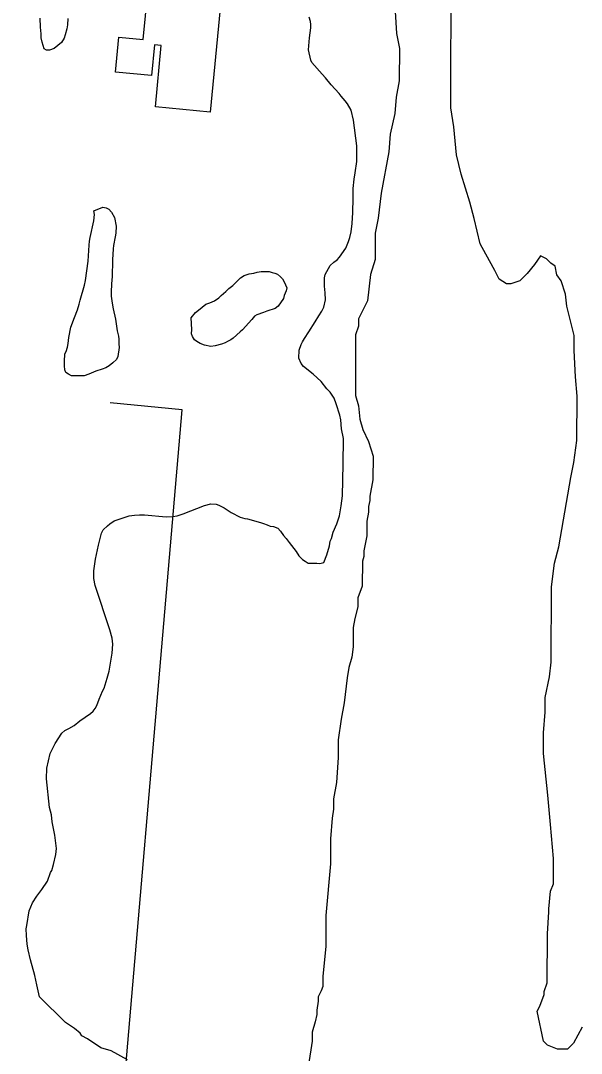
# Model space of a CAD drawing. Extents: x 3219052 to 3256913, y 800770 to 826146.
# Drawn here: x 3232054 to 3232475, y 809554 to 810328 of the extents above; entities that cross this region are included whole.
import ezdxf

# ---------------------------------------------------------------- set-up
doc = ezdxf.new("R2010")
doc.units = 0
for name, color, linetype in [('V-BLDG-OTLN', 7, 'Continuous'), ('V-SITE-VEGE', 7, 'Continuous'), ('V-TOPO-SHOR', 7, 'Continuous')]:
    doc.layers.add(name, color=color, linetype=linetype)

msp = doc.modelspace()

# ---------------------------------------------------------------- linework, layer by layer
at = {"layer": 'V-BLDG-OTLN'}
msp.add_lwpolyline([(3232218.18, 810387.95), (3232213.21, 810336.58), (3232203.75, 810337.5), (3232196.24, 810259.76), (3232155.03, 810263.75), (3232159.47, 810309.71), (3232154.44, 810310.2), (3232152.22, 810287.24), (3232125.23, 810289.85), (3232127.76, 810316.07), (3232145.93, 810314.31), (3232149.39, 810350.05), (3232148.01, 810350.18), (3232150.89, 810380.04), (3232158.54, 810379.3), (3232159.93, 810393.58)], close=True, dxfattribs=at)
at = {"layer": 'V-SITE-VEGE'}
for points in [[(3232475.07, 809573.58), (3232468.57, 809561.58), (3232464.08, 809557.09), (3232456.6, 809557.09), (3232449.11, 809560.09), (3232446.12, 809563.08), (3232441.35, 809585.71), (3232443.38, 809589.23), (3232446.73, 809598.08), (3232446.73, 809600.3), (3232448.97, 809606.94), (3232449.08, 809643.51), (3232450.24, 809660.13), (3232450.25, 809662.34), (3232451.4, 809675.64), (3232453.63, 809681.17), (3232453.68, 809700.01), (3232451.54, 809725.5), (3232449.39, 809747.67), (3232446.16, 809778.7), (3232446.21, 809794.21), (3232447.36, 809809.73), (3232447.4, 809820.81), (3232450.77, 809836.31), (3232451.91, 809847.39), (3232452.08, 809903.9), (3232454.35, 809921.62), (3232457.71, 809933.8), (3232463.35, 809967.02), (3232466.73, 809985.85), (3232468.98, 809996.93), (3232471.25, 810013.54), (3232471.34, 810046.78), (3232470.28, 810061.19), (3232469.23, 810081.14), (3232469.27, 810092.22), (3232463.79, 810114.4), (3232462.71, 810123.27), (3232459.42, 810133.25), (3232456.1, 810137.69), (3232455.02, 810144.34), (3232451.7, 810146.57), (3232448.39, 810149.9), (3232443.96, 810152.13), (3232439.51, 810145.5), (3232433.95, 810138.86), (3232428.39, 810133.34), (3232421.73, 810131.14), (3232418.41, 810131.15), (3232412.88, 810134.49), (3232409.58, 810141.16), (3232402.96, 810153.36), (3232398.56, 810161.13), (3232394.18, 810179.98), (3232390.89, 810192.18), (3232384.31, 810213.25), (3232381.02, 810227.67), (3232378.88, 810248.73), (3232376.7, 810263.14), (3232377.01, 810366.19)], [(3232334.81, 810335.29), (3232335.87, 810318.67)], [(3232089.41, 810330.04), (3232089.11, 810325.2), (3232088.53, 810322.36), (3232087.38, 810317.81), (3232086.52, 810315.25), (3232084.52, 810312.13), (3232079.1, 810307.6), (3232075.68, 810306.18), (3232073.41, 810306.19), (3232071.7, 810307.33), (3232070.01, 810312.18), (3232069.45, 810315.59), (3232069.46, 810318.43), (3232068.91, 810323.56), (3232068.65, 810330.38)], [(3232175.88, 809958.56), (3232191.83, 809964.77), (3232196.66, 809966.18), (3232200.65, 809965.88), (3232202.63, 809965.02), (3232206.61, 809963.02), (3232212.01, 809959.59), (3232218.54, 809956.15), (3232222.23, 809955), (3232224.22, 809954.71), (3232233.89, 809952.12), (3232236.16, 809951.26), (3232239, 809950.4), (3232241.27, 809949.26), (3232243.54, 809948.96), (3232246.96, 809947.82), (3232248.94, 809945.54), (3232251.21, 809942.4), (3232253.19, 809940.12), (3232255.46, 809936.98), (3232260.56, 809930.42), (3232262.54, 809927), (3232265.37, 809924.43), (3232267.36, 809923.01), (3232269.63, 809921.58), (3232276.17, 809921.56), (3232278.45, 809921.27), (3232281.3, 809922.11), (3232283.59, 809927.79), (3232285.6, 809934.61), (3232286.18, 809938.03), (3232287.04, 809940.01), (3232288.48, 809944.84), (3232291.06, 809951.1), (3232293.07, 809957.06), (3232294.51, 809964.46), (3232295.39, 809972.13), (3232296.03, 809995.74), (3232296.09, 810015.08), (3232294.69, 810022.2), (3232294.14, 810029.02), (3232293.3, 810032.44), (3232290.76, 810040.98), (3232289.07, 810045.26), (3232286.24, 810049.81), (3232283.69, 810052.38), (3232279.44, 810057.8), (3232273.48, 810063.22), (3232266.1, 810068.93), (3232264.4, 810071.21), (3232262.71, 810075.2), (3232263.01, 810081.18), (3232264.45, 810085.44), (3232265.31, 810087.43), (3232267.02, 810089.98), (3232270.17, 810095.09), (3232275.02, 810102.47), (3232277.6, 810107.01), (3232279.89, 810110.42), (3232281.32, 810113.55), (3232282.75, 810118.95), (3232282.49, 810124.35), (3232281.93, 810129.19), (3232281.95, 810135.45), (3232282.53, 810138.01), (3232286.25, 810144.82), (3232288.81, 810147.37), (3232291.38, 810149.07), (3232293.09, 810151.06), (3232297.95, 810157.87), (3232299.96, 810162.7), (3232300.82, 810165.83), (3232301.97, 810170.09), (3232302.56, 810176.34), (3232303.15, 810184.59), (3232303.47, 810195.4), (3232303.49, 810202.51), (3232304.08, 810209.62), (3232304.95, 810214.17), (3232306.12, 810222.7), (3232306.15, 810234.65), (3232303.65, 810253.71), (3232301.96, 810261.4), (3232299.14, 810265.96), (3232297.44, 810268.23), (3232294.32, 810271.66), (3232292.9, 810273.66), (3232286.95, 810280.22), (3232282.7, 810285.64), (3232280.15, 810288.2), (3232272.49, 810297.04), (3232271.65, 810298.75), (3232269.96, 810306.44), (3232270.56, 810315.54), (3232271.72, 810322.93), (3232271.73, 810325.49), (3232271.45, 810327.77), (3232270.32, 810330.9)], [(3232335.87, 810318.67), (3232338.05, 810307.58), (3232337.98, 810283.2), (3232335.73, 810271.02), (3232334.58, 810258.83), (3232331.21, 810243.33), (3232330.06, 810230.04), (3232324.43, 810199.03), (3232322.15, 810180.2), (3232319.91, 810169.12), (3232319.85, 810149.18), (3232316.49, 810138.11), (3232314.21, 810118.17), (3232307.52, 810104.89), (3232307.51, 810099.35), (3232305.27, 810092.71), (3232305.14, 810047.28), (3232307.33, 810039.52), (3232308.41, 810029.54), (3232310.6, 810021.78), (3232315.01, 810012.9), (3232318.29, 810001.81), (3232318.24, 809984.08), (3232315.99, 809971.9), (3232315.98, 809968.58), (3232314.86, 809964.15), (3232314.84, 809959.71), (3232313.72, 809953.07), (3232313.69, 809941.99), (3232311.43, 809930.91), (3232311.42, 809926.48), (3232310.3, 809923.16), (3232310.25, 809904.32), (3232306.9, 809895.47), (3232306.88, 809888.82), (3232304.63, 809879.96), (3232303.5, 809873.32), (3232303.46, 809858.91), (3232302.33, 809851.16), (3232300.09, 809843.41), (3232298.96, 809835.66), (3232296.69, 809816.83), (3232294.43, 809804.64), (3232292.17, 809789.14), (3232292.13, 809775.84), (3232290.97, 809757.01), (3232288.72, 809744.82), (3232288.69, 809737.07), (3232287.56, 809730.42), (3232286.41, 809714.92), (3232286.35, 809696.08), (3232282.91, 809657.3), (3232282.84, 809634.04), (3232280.56, 809611.88), (3232280.54, 809604.13), (3232279.42, 809600.8), (3232277.19, 809596.38), (3232277.18, 809593.05), (3232276.05, 809586.41), (3232276.04, 809583.08), (3232274.92, 809577.55), (3232272.68, 809569.8), (3232272.66, 809563.15), (3232271.53, 809556.5), (3232268.14, 809534.35)], [(3232134.1, 809549.16), (3232121.94, 809555.84), (3232114.19, 809558.08), (3232104.23, 809564.76), (3232099.81, 809566.99), (3232098.71, 809569.21), (3232094.29, 809572.55), (3232087.65, 809577), (3232068.09, 809596.22), (3232066.13, 809605.33), (3232064.73, 809612.44), (3232061.35, 809624.11), (3232059.67, 809631.52), (3232058.83, 809635.79), (3232058.28, 809642.33), (3232058.01, 809647.45), (3232058.58, 809649.72), (3232060.33, 809660.81), (3232062.9, 809666.78), (3232066.05, 809671.89), (3232069.76, 809676.71), (3232074.05, 809682.96), (3232076.34, 809689.49), (3232077.48, 809691.2), (3232078.64, 809695.46), (3232080.37, 809703.13), (3232080.95, 809707.68), (3232079.56, 809717.64), (3232077.6, 809727.6), (3232077.04, 809732.73), (3232075.64, 809738.42), (3232073.43, 809759.76), (3232073.74, 809767.72), (3232076.05, 809778.81), (3232079.77, 809786.2), (3232084.92, 809794.14), (3232087.2, 809796.13), (3232090.04, 809797.54), (3232094.04, 809799.8), (3232098.31, 809803.21), (3232106.29, 809808.87), (3232108.29, 809810.57), (3232110, 809812.56), (3232111.15, 809814.83), (3232112.87, 809819.66), (3232115.45, 809825.62), (3232116.59, 809827.9), (3232118.89, 809835.28), (3232120.33, 809840.68), (3232122.65, 809854.05), (3232123.23, 809860.87), (3232122.68, 809865.42), (3232121, 809871.69), (3232110, 809904.72), (3232108.88, 809910.13), (3232108.9, 809915.81), (3232110.06, 809924.63), (3232112.37, 809935.15), (3232114.68, 809943.96), (3232115.82, 809946.52), (3232119.24, 809949.63), (3232120.95, 809951.05), (3232124.09, 809953.31), (3232135.48, 809956.98), (3232139.46, 809957.54), (3232143.16, 809957.81), (3232146.86, 809957.8), (3232163.07, 809956.33), (3232168.19, 809956.59), (3232171.32, 809957.15), (3232175.88, 809958.56)]]:
    msp.add_lwpolyline(points, dxfattribs=at)
for points in [[(3232108.9, 810185.79), (3232115.73, 810188.55), (3232118.25, 810188.03), (3232120.02, 810187.02), (3232122.03, 810184.74), (3232124.3, 810180.69), (3232125.54, 810174.37), (3232125.27, 810169.06), (3232125.01, 810166.28), (3232123.73, 810159.72), (3232123.46, 810157.19), (3232122.93, 810149.11), (3232122.92, 810144.31), (3232122.65, 810140.77), (3232122.64, 810136.47), (3232122.12, 810130.92), (3232121.85, 810124.85), (3232121.84, 810121.82), (3232122.58, 810116.52), (3232123.33, 810112.22), (3232125.07, 810104.63), (3232126.31, 810095.79), (3232127.31, 810091.74), (3232127.55, 810089.46), (3232127.54, 810085.93), (3232127.79, 810083.4), (3232127.01, 810076.58), (3232125.99, 810074.31), (3232123.2, 810071.79), (3232120.41, 810069.53), (3232117.88, 810068.02), (3232115.1, 810067.02), (3232110.29, 810065.51), (3232105.23, 810063.26), (3232101.69, 810062), (3232092.09, 810062.03), (3232089.82, 810063.3), (3232087.81, 810064.57), (3232087.05, 810066.6), (3232086.81, 810069.63), (3232086.82, 810072.91), (3232087.09, 810078.47), (3232088.11, 810080.24), (3232089.13, 810083.52), (3232089.64, 810086.3), (3232090.16, 810090.84), (3232091.7, 810098.42), (3232094.5, 810105.74), (3232096.54, 810111.54), (3232097.82, 810115.83), (3232098.59, 810118.86), (3232101.9, 810129.97), (3232102.67, 810133.5), (3232104.74, 810148.15), (3232105.28, 810160.03), (3232105.54, 810163.06), (3232106.06, 810165.83), (3232108.88, 810178.21), (3232109.4, 810183.01)], [(3232181.92, 810105.47), (3232185.22, 810109.5), (3232187.5, 810111.26), (3232192.82, 810115.79), (3232195.85, 810116.79), (3232199.4, 810118.3), (3232202.69, 810120.57), (3232204.46, 810122.33), (3232208.01, 810125.35), (3232210.04, 810127.61), (3232213.08, 810129.88), (3232217.13, 810133.91), (3232218.9, 810135.42), (3232221.69, 810137.18), (3232225.48, 810138.43), (3232229.02, 810138.93), (3232231.3, 810139.68), (3232234.33, 810140.17), (3232236.35, 810140.17), (3232240.4, 810140.41), (3232242.67, 810139.64), (3232244.69, 810139.13), (3232246.71, 810138.37), (3232248.97, 810136.34), (3232250.49, 810134.82), (3232251.74, 810132.54), (3232253.75, 810127.99), (3232253.24, 810125.71), (3232251.71, 810122.18), (3232251.2, 810120.16), (3232247.14, 810114.36), (3232244.86, 810112.6), (3232238.54, 810110.6), (3232236.26, 810109.59), (3232231.2, 810107.84), (3232229.43, 810106.84), (3232227.4, 810104.32), (3232220.3, 810096.51), (3232218.53, 810094.99), (3232213.46, 810090.21), (3232211.69, 810088.95), (3232209.16, 810087.7), (3232207.38, 810086.69), (3232204.6, 810085.69), (3232199.8, 810084.44), (3232196.76, 810083.94), (3232191.97, 810084.97), (3232188.69, 810086.24), (3232186.16, 810087.77), (3232184.4, 810089.04), (3232182.89, 810091.57), (3232182.14, 810093.59), (3232182.4, 810096.88)]]:
    msp.add_lwpolyline(points, close=True, dxfattribs=at)
at = {"layer": 'V-TOPO-SHOR'}
msp.add_lwpolyline([(3232054, 808589.62), (3232119.83, 809392.64), (3232175.06, 810036.59), (3232121.19, 810041.84)], dxfattribs=at)

doc.saveas('drawing.dxf')
